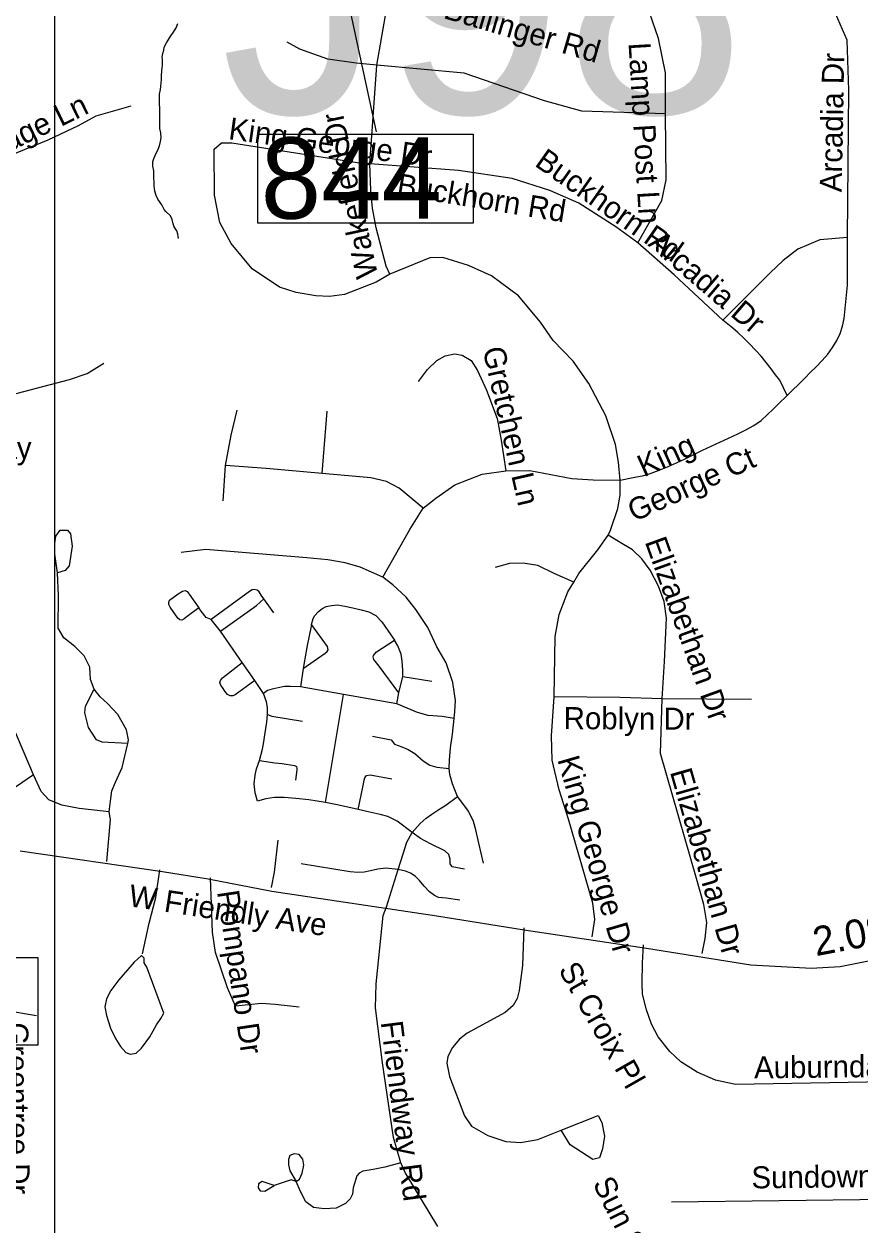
# Model space of a CAD drawing. Extents: x 1662474 to 1856135, y 779280 to 917889.
# Drawn here: x 1730904 to 1734511, y 850807 to 855987 of the extents above; entities that cross this region are included whole.
import ezdxf

# ---------------------------------------------------------------- set-up
doc = ezdxf.new("R2010")
doc.units = 0
for name, color, linetype in [('Exist Hydrographic Creek Single Shore', 7, 'Continuous'), ('Exist Hydrographic Pond Under 1500 Sq Ft', 7, 'Continuous'), ('Exist Road Non-System Structure Non-Sys Other Number Label', 7, 'Continuous'), ('Exist Road Non-System Type 51', 7, 'Continuous'), ('Exist Road Non-System Type 51 Label', 7, 'Continuous'), ('Exist Road Primary Interstate Structure Standard Bridge Number Label', 7, 'Continuous'), ('Exist Road Secondary Mileage Hundredths English Label', 7, 'Continuous'), ('Exist Road Secondary Structure Standard Bridge Number Label', 7, 'Continuous'), ('Exist Road Secondary Type 51 Attributed', 7, 'Continuous'), ('Exist Road Secondary Type 51 Label', 7, 'Continuous'), ('Map Preparation Inset Cut Line', 7, 'Continuous')]:
    doc.layers.add(name, color=color, linetype=linetype)

msp = doc.modelspace()

# ---------------------------------------------------------------- linework, layer by layer
at = {"layer": 'Exist Hydrographic Creek Single Shore'}
msp.add_lwpolyline([(1731571.2, 855061.6), (1731569.8, 855072.1), (1731567.4, 855080.8), (1731563.4, 855095.2), (1731551.9, 855112.1), (1731547.6, 855124.9), (1731543.8, 855144.1), (1731536.6, 855159.6), (1731516.8, 855178.9), (1731509.4, 855186.6), (1731499.6, 855207.1), (1731482, 855231.2), (1731473.9, 855247.4), (1731468.6, 855266.4), (1731466, 855288.9), (1731464.8, 855337.5), (1731464.2, 855354), (1731460.2, 855374.2), (1731459.5, 855392.9), (1731462.9, 855403.4), (1731473.4, 855427), (1731480.5, 855440.6), (1731488.4, 855461.4), (1731493.1, 855481.1), (1731495.5, 855496.6), (1731494.4, 855517.8), (1731490.5, 855536.7), (1731489.9, 855561.9), (1731490.8, 855579.8), (1731490.8, 855610.4), (1731490.5, 855621.2), (1731489.4, 855645.6), (1731488.9, 855659.2), (1731488.9, 855675), (1731488.9, 855684.8), (1731493.1, 855705.4), (1731494.6, 855717.6), (1731496.5, 855735.1), (1731497.5, 855746.4), (1731497.8, 855761.6), (1731499.4, 855787.4), (1731500.8, 855798.4), (1731502, 855809.7), (1731501.8, 855833), (1731501, 855843.8), (1731503.6, 855860.3), (1731506.8, 855875), (1731509.4, 855887.1), (1731518.5, 855906.8), (1731525.6, 855917.2), (1731538.2, 855936.4), (1731549, 855952.7), (1731560.2, 855971.3), (1731568.1, 855990.2)], dxfattribs=at)
at = {"layer": 'Exist Hydrographic Pond Under 1500 Sq Ft'}
msp.add_lwpolyline([(1731507.8, 851720.2), (1731433.9, 851918.7), (1731422.3, 851937.7), (1731422.3, 851957.8), (1731411.7, 851968.4), (1731378.9, 851939.8), (1731313.5, 851863.8), (1731278.6, 851818.4), (1731259.6, 851782.5), (1731253.2, 851747.7), (1731259.6, 851709.7), (1731277.5, 851655.8), (1731298.7, 851610.4), (1731320.8, 851576.6), (1731344.1, 851551.3), (1731362, 851542.8), (1731388.5, 851548.1), (1731411.7, 851569.2), (1731447.6, 851617.8), (1731476.1, 851669.5), (1731494.1, 851698), (1731507.8, 851720.2)], dxfattribs=at)
at = {"layer": 'Exist Road Non-System Type 51'}
for p, q in [((1732397, 855384.2), (1732427.1, 855809.1)), ((1732190.6, 854049), (1732211.6, 854317.9)), ((1731764.1, 853929.9), (1731773.9, 854082.1)), ((1731982.6, 853447.2), (1731939, 853507.1)), ((1731752.6, 853368.8), (1731711.6, 853419.2)), ((1731845.9, 853233.1), (1731752.6, 853368.8)), ((1731899.6, 853155.9), (1731845.9, 853233.1)), ((1732109.4, 853207.6), (1732097.8, 853128.6)), ((1731937.6, 853099.8), (1731899.6, 853155.9)), ((1732521.6, 853102.6), (1732539, 853173.2)), ((1732539, 853173.2), (1732663.9, 853152.8)), ((1732282.9, 853095.2), (1732097.8, 853128.6)), ((1732513.5, 853055.1), (1732521.6, 853102.6)), ((1730945.4, 852748.5), (1730802.5, 853083.4)), ((1732204.9, 852628.9), (1732282.9, 853095.2)), ((1732513.5, 853055.1), (1732282.9, 853095.2)), ((1734042.9, 853074), (1733658.4, 853075.9)), ((1730945.4, 852748.5), (1730760.2, 852622.4)), ((1732468.9, 852178.8), (1732518, 852339.4)), ((1730957.4, 851709.2), (1730821.1, 851731.8)), ((1734936.9, 850919.4), (1733698, 850905.5))]:
    msp.add_line(p, q, dxfattribs=at)
for points in [[(1732427.1, 855809.1), (1732469.4, 856057.2), (1732527.1, 856263.2)], [(1734456.8, 855066.9), (1734463.6, 855702.2), (1734455.5, 855917), (1734376.2, 856102.9), (1734356.2, 856264.5)], [(1733672, 855599.2), (1733672.2, 855777.1), (1733642.6, 855924.9), (1733590.6, 856075)], [(1732427.1, 855809.1), (1732338.1, 855818), (1732215.1, 855835.4), (1732094.4, 855878.4), (1732039.5, 855909.1)], [(1733672, 855599.2), (1733311.6, 855611.8), (1733150.5, 855656.6), (1732803.9, 855775), (1732427.1, 855809.1)], [(1731365.5, 855633.2), (1731213.5, 855589.4), (1731138.5, 855547.4), (1731007.2, 855485.5), (1730770, 855389.2), (1730726.1, 855363.4), (1730679.4, 855327.2), (1730470, 855166.6), (1730362.4, 855122.8), (1730193.9, 855102.9)], [(1733552.1, 855043.5), (1733655.8, 855225.5), (1733675.4, 855315.2), (1733672, 855599.2)], [(1732482.2, 854908.1), (1732424, 854873.4), (1732287, 854820.7), (1732222.4, 854811.2), (1732164.1, 854814.1), (1732078.9, 854829.1), (1732007, 854851.4), (1731889.1, 854931.7), (1731798.6, 855039.9), (1731749.5, 855131.2), (1731726.6, 855249.6), (1731725.1, 855446.7), (1731756.9, 855474.2), (1731800.6, 855475.2), (1732341.6, 855389.4), (1732397, 855384.2)], [(1732482.2, 854908.1), (1732466.9, 854942.2), (1732423, 855108.1), (1732407.2, 855192.6), (1732400.1, 855268.4), (1732397, 855384.2)], [(1733552.1, 855043.5), (1733457.4, 855112.5), (1733297.5, 855214.1), (1733172.6, 855269), (1733011.1, 855321.2), (1732778.4, 855354.8), (1732397, 855384.2)], [(1734456.8, 855066.9), (1734338.1, 855056.7), (1734243.9, 855016.5), (1734180.1, 854967.4), (1734124, 854913.4), (1733919.8, 854709.2)], [(1734196.6, 854384.5), (1734221.9, 854409.9), (1734244.8, 854430.9), (1734275, 854461.5), (1734296.9, 854484.4), (1734321.9, 854508.9), (1734347.9, 854535.7), (1734372.1, 854563.5), (1734393.4, 854592.5), (1734411.9, 854621.9), (1734426.1, 854652.2), (1734436.4, 854684.5), (1734443.8, 854716.5), (1734457.4, 854860.1), (1734456.8, 855066.9)], [(1733919.8, 854709.2), (1733709.4, 854906), (1733552.1, 855043.5)], [(1733477, 854019.7), (1733468.9, 854096.6), (1733456.2, 854172.9), (1733414.6, 854296.6), (1733341.6, 854436.4), (1733273.9, 854533), (1733188.1, 854621.5), (1733133.1, 854700.8), (1733038.4, 854814.4), (1732921.9, 854900.8), (1732822.1, 854945.6), (1732711.1, 854979.5), (1732655.2, 854978.9), (1732482.2, 854908.1)], [(1734196.6, 854384.5), (1734165, 854450.8), (1734146.9, 854473.9), (1734127.6, 854499.2), (1734107.2, 854526.6), (1734085.2, 854554), (1734060.4, 854580.7), (1734034.4, 854607.2), (1734008.6, 854633.2), (1733984.1, 854656.9), (1733963.4, 854674.9), (1733919.8, 854709.2)], [(1732606.1, 854444.6), (1732644.8, 854496.9), (1732685.4, 854536.2), (1732721.9, 854556.4), (1732762.4, 854564.2), (1732794.9, 854559.4), (1732833.5, 854536.4), (1732861.5, 854492.9), (1732900.1, 854407.9), (1732945.8, 854285.2), (1732962.6, 854191.7), (1732983.4, 854059.2)], [(1730435.6, 854296.6), (1730491, 854300.8), (1730562.9, 854313.1), (1731100.9, 854453.8), (1731177.1, 854480), (1731249, 854523.9)], [(1733477, 854019.7), (1733532.4, 854030.4), (1733579.4, 854039.6), (1733609.8, 854049.8), (1733644.5, 854062.9), (1733681.2, 854077.2), (1733719.1, 854094.2), (1733756.5, 854112.2), (1733794.2, 854130.8), (1733831.9, 854148.7), (1733869.4, 854166.6), (1733906.9, 854184), (1733944.2, 854201.4), (1733981.8, 854218.6), (1734018.5, 854236.1), (1734053.1, 854255.4), (1734084.4, 854277.6), (1734111.9, 854302.2), (1734136.8, 854325.2), (1734159, 854348.1), (1734196.6, 854384.5)], [(1731773.9, 854082.1), (1731798.6, 854213.1), (1731823.5, 854320.9)], [(1732190.6, 854049), (1731949, 854070.4), (1731773.9, 854082.1)], [(1732626.1, 853898.7), (1732523, 853985), (1732467.6, 854014.4), (1732400.9, 854028.9), (1732190.6, 854049)], [(1732626.1, 853898.7), (1732681.2, 853942.5), (1732762.6, 853999.7), (1732881.2, 854045.7), (1732983.4, 854059.2)], [(1732983.4, 854059.2), (1733087, 854060.9), (1733268.4, 854026.8), (1733359.9, 854021.5), (1733477, 854019.7)], [(1733425.1, 853782.1), (1733434.2, 853804.2), (1733467, 853897.6), (1733476, 853954.4), (1733477, 854019.7)], [(1732452.6, 853601), (1732568.6, 853806.5), (1732626.1, 853898.7)], [(1731048.1, 853619.2), (1731036.9, 853700.5), (1731036.6, 853745.7), (1731041.9, 853777.7), (1731060.5, 853804.2), (1731091.8, 853803.9), (1731105.1, 853787.7), (1731112, 853734.9), (1731099.6, 853649.9), (1731082.4, 853629.9), (1731048.1, 853619.2)], [(1733276, 853579), (1733298, 853617.6), (1733380.1, 853719.7), (1733425.1, 853782.1)], [(1733658.4, 853075.9), (1733667.9, 853237), (1733676, 853424.7), (1733665.8, 853495.5), (1733642.6, 853562.2), (1733606.4, 853632), (1733569.4, 853680.9), (1733530.4, 853718.6), (1733469.9, 853755.1), (1733425.1, 853782.1)], [(1732452.6, 853601), (1732355, 853644.4), (1732290.1, 853663.2), (1732215.6, 853675.4), (1732124.9, 853684.8), (1731688.9, 853719.9), (1731582, 853707.9)], [(1731351.6, 852884.2), (1731354.8, 852900), (1731346.1, 852943), (1731309.4, 853008.9), (1731264.8, 853056.2), (1731233.2, 853085.2), (1731207.5, 853117.9), (1731191.8, 853159.9), (1731188.6, 853213.4), (1731163.1, 853261.2), (1731123, 853301.9), (1731076, 853339.4), (1731051.1, 853381.1), (1731053.4, 853521.5), (1731048.1, 853619.2)], [(1733276, 853579), (1733191.8, 853617.6), (1733121.9, 853650.9), (1733057.4, 853661.9), (1732999.1, 853660.1), (1732936.6, 853643.5)], [(1732760, 852991.6), (1732762.6, 853021), (1732765.5, 853068.8), (1732754.4, 853147.2), (1732726.1, 853231.2), (1732685.4, 853300.2), (1732646.4, 853384.5), (1732594.9, 853461.4), (1732552.9, 853515.4), (1732495.9, 853568.5), (1732452.6, 853601)], [(1733191.8, 853085.2), (1733196.4, 853345.1), (1733213.1, 853440.2), (1733251, 853537.2), (1733276, 853579)], [(1731658.4, 853468.8), (1731608.6, 853432), (1731595.1, 853421.8), (1731584.6, 853416), (1731576.2, 853417.6), (1731567.6, 853424.1), (1731534.5, 853471.6), (1731528.5, 853483.2), (1731528.5, 853492.1), (1731532.1, 853501.2), (1731569.4, 853529.4), (1731587.9, 853540.2), (1731598.9, 853543.9), (1731608.6, 853539.9), (1731617.1, 853528.1), (1731658.4, 853468.8)], [(1731939, 853507.1), (1731928, 853523.9), (1731918.8, 853537.2), (1731909.6, 853544.9), (1731897.8, 853547.8), (1731888.6, 853545.9), (1731877.1, 853538.6), (1731711.6, 853419.2)], [(1731711.6, 853419.2), (1731689.6, 853426.5), (1731668.1, 853454), (1731658.4, 853468.8)], [(1731752.6, 853368.8), (1731907, 853479.5), (1731939, 853507.1)], [(1732144.2, 853397.6), (1732152.1, 853422.9), (1732159.4, 853435.7), (1732173.1, 853450.9), (1732188.9, 853465.1), (1732208, 853474.2), (1732230.6, 853479.2), (1732256.4, 853481.1), (1732288.9, 853475.9), (1732323.2, 853469.2), (1732358.4, 853460.9), (1732391.8, 853451.9), (1732422.4, 853436.2), (1732447.6, 853408.7), (1732473.4, 853371.4), (1732502.8, 853329.9)], [(1732144.2, 853397.6), (1732133.8, 853340.4), (1732126.4, 853305.8), (1732116.1, 853248.9), (1732109.4, 853207.6)], [(1732109.4, 853207.6), (1732203.6, 853273.5), (1732212.2, 853279.8), (1732215.9, 853287.9), (1732215.4, 853294.8), (1732214.1, 853301.6), (1732144.2, 853397.6)], [(1732521.6, 853102.6), (1732436.6, 853217.9), (1732419.6, 853239.1), (1732413.8, 853245.7), (1732410.1, 853257.2), (1732411.9, 853263.8), (1732425.6, 853278.8), (1732502.8, 853329.9)], [(1732539, 853173.2), (1732539.2, 853200), (1732535.9, 853238.6), (1732531.1, 853269), (1732517.8, 853304.4), (1732502.8, 853329.9)], [(1731899.6, 853155.9), (1731862.4, 853128.6), (1731815.9, 853093.7), (1731805.9, 853088.7), (1731793.9, 853089.8), (1731782, 853094.8), (1731771.2, 853108.7), (1731763.4, 853121), (1731753.9, 853135.4), (1731749.5, 853145.1), (1731752.1, 853155.6), (1731760.5, 853167.2), (1731845.9, 853233.1)], [(1731351.6, 852884.2), (1731241.9, 852889.5), (1731216.4, 852898.7), (1731182.6, 852952.2), (1731166, 853016.2), (1731170, 853044.4), (1731207.5, 853117.9)], [(1732097.8, 853128.6), (1732053.4, 853129.9), (1732028.5, 853129.1), (1732000.9, 853124.4), (1731974.4, 853117.6), (1731955, 853111.5), (1731937.6, 853099.8)], [(1731955.5, 853009.2), (1731955, 853038.6), (1731950.9, 853063), (1731937.6, 853099.8)], [(1732760, 852991.6), (1732708.5, 852999.8), (1732647.6, 853003.7), (1732601.4, 853017.6), (1732558.1, 853035.9), (1732513.5, 853055.1)], [(1733355.2, 852050.2), (1733366.8, 852124.7), (1733358.4, 852195.5), (1733253.4, 852556.9), (1733213.2, 852684.2), (1733183.4, 852811.2), (1733180.4, 852916.5), (1733191.8, 853085.2)], [(1733658.4, 853075.9), (1733475.6, 853082.4), (1733191.8, 853085.2)], [(1733830.2, 851977.2), (1733843.9, 852042.8), (1733851, 852111.2), (1733837.6, 852189.2), (1733806.4, 852301.1), (1733702.1, 852661.2), (1733650, 852840.4), (1733658.4, 853075.9)], [(1731919.9, 852809.7), (1731933.2, 852859), (1731939, 852890.2), (1731943.4, 852920.4), (1731947.4, 852947.8), (1731951.9, 852975.4), (1731955.5, 853009.2)], [(1731955.5, 853009.2), (1731973.6, 853001.9), (1732105.6, 852979.8)], [(1732738.6, 852776.4), (1732740.6, 852812.4), (1732744.5, 852864.9), (1732752.4, 852924.4), (1732760, 852991.6)], [(1732407.2, 852914.7), (1732488.9, 852899.2), (1732503.2, 852881.4), (1732534.5, 852869.9), (1732562.4, 852857.2), (1732590.9, 852839.9), (1732625.9, 852808.7), (1732655.2, 852790.2), (1732685.4, 852781.9), (1732738.6, 852776.4)], [(1731272.1, 852589.5), (1731278.4, 852646.4), (1731283.6, 852679.2), (1731299.1, 852716.5), (1731327.1, 852780.6), (1731351.6, 852884.2)], [(1732204.9, 852628.9), (1732133.8, 852640.9), (1732077.6, 852647), (1732026.6, 852650.7), (1731985.4, 852650.7), (1731947.6, 852645.2), (1731911.4, 852635.4), (1731901.8, 852670.6), (1731897.8, 852709.4), (1731900.9, 852746.7), (1731908, 852773.8), (1731919.9, 852809.7)], [(1731919.9, 852809.7), (1731986.2, 852800.5), (1732017.5, 852796.9), (1732071.2, 852788.7), (1732079.4, 852783.8), (1732081.2, 852775.9), (1732081.8, 852769.5), (1732075.8, 852726)], [(1731272.1, 852589.5), (1731142.6, 852603.2), (1731067.4, 852617.9), (1731011.1, 852640.2), (1730978.4, 852676.9), (1730945.4, 852748.5)], [(1732346.1, 852599.2), (1732366, 852694.8), (1732369.1, 852709.4), (1732371.5, 852724.9), (1732374.6, 852736.2), (1732382, 852745.7), (1732397.2, 852748.9), (1732491.1, 852731.5)], [(1732774.9, 852654.9), (1732763.1, 852683.2), (1732753.4, 852709.4), (1732741.1, 852749.6), (1732738.6, 852776.4)], [(1732578.4, 852500), (1732613, 852539.1), (1732638.8, 852561.4), (1732663.9, 852579), (1732694.6, 852598.9), (1732724.5, 852617.6), (1732774.9, 852654.9)], [(1732886.2, 852367.4), (1732866.2, 852453.2), (1732853.1, 852511), (1732843.1, 852546.4), (1732822.6, 852592.4), (1732802.2, 852618.9), (1732774.9, 852654.9)], [(1731262.1, 852374.5), (1731277.1, 852555.1), (1731272.1, 852589.5)], [(1732346.1, 852599.2), (1732263.1, 852617.1), (1732204.9, 852628.9)], [(1732578.4, 852500), (1732513.8, 852548), (1732474.4, 852568), (1732440.9, 852576.7), (1732389.9, 852588.7), (1732346.1, 852599.2)], [(1732518, 852339.4), (1732540.2, 852407.6), (1732556, 852458.2), (1732578.4, 852500)], [(1732804.4, 852340.9), (1732751.6, 852352), (1732743.1, 852364.6), (1732742.9, 852384.8), (1732737.9, 852404.2), (1732720.4, 852419.9), (1732658.4, 852450.9), (1732615.4, 852474.2), (1732578.4, 852500)], [(1731972.1, 852263), (1731984.4, 852328.9), (1732001.1, 852465.9)], [(1731415.1, 851976.1), (1731444, 852108.9), (1731472.9, 852218.9), (1731489.6, 852338.1)], [(1732518, 852339.4), (1732466, 852346.2), (1732431.1, 852342), (1732399.9, 852333.9), (1732371.5, 852327.9), (1732344.8, 852327), (1732311.1, 852330.7), (1732100.1, 852364.9)], [(1732785.4, 852207.6), (1732726.4, 852216), (1732709.9, 852218.1), (1732693.4, 852219.9), (1732674.9, 852228.4), (1732653.6, 852243.9), (1732630.9, 852267.8), (1732611.1, 852292.1), (1732592.5, 852311.2), (1732572.4, 852324.2), (1732550.5, 852332.5), (1732518, 852339.4)], [(1732091.5, 851745.7), (1731987.9, 851757), (1731929.2, 851761.4), (1731817.1, 851750.9), (1731782.4, 851829.2), (1731730.6, 851982.2), (1731717.1, 852069.2), (1731713.2, 852188.7), (1731708.9, 852303.4)], [(1732529.8, 851074.6), (1732498.4, 851184.2), (1732450.8, 851505.8), (1732421.4, 851743.1), (1732423, 851846.4), (1732454.5, 852141.5), (1732468.9, 852178.8)], [(1733061.2, 852088.4), (1733055.2, 851926.5), (1733041.1, 851817.9), (1733032.1, 851784.2), (1733015.1, 851754.1), (1732980.1, 851723.1), (1732816.1, 851633.6), (1732783.9, 851607.9), (1732752.4, 851572.2), (1732733.5, 851533.4), (1732729, 851505), (1732740.2, 851447.2), (1732805.1, 851276.9), (1732834.5, 851232.9), (1732905.1, 851192.2), (1732983.9, 851166.7), (1733047.1, 851161.9), (1733121.9, 851175.6), (1733221.9, 851215.2)], [(1734946.9, 851429.4), (1733974.1, 851412.9), (1733888.4, 851432), (1733808.5, 851465.4), (1733738.6, 851510.2), (1733690.6, 851554.9), (1733640.8, 851618.4), (1733612.4, 851672.4), (1733589.9, 851734.9), (1733572.9, 851801.9), (1733571.8, 851849.6), (1733572.6, 851936.8), (1733577, 852014.4)], [(1733221.9, 851215.2), (1733381.2, 851279.5), (1733397.2, 851248.6), (1733408.5, 851189.2), (1733400.4, 851134.7), (1733386.8, 851096.1), (1733358.9, 851088.8), (1733260.5, 851152), (1733221.9, 851215.2)], [(1732078.1, 850994), (1732092.8, 851004.5), (1732104.4, 851029.9), (1732111.1, 851064.4), (1732106.6, 851090.4), (1732091.5, 851110.5), (1732070.5, 851114.2), (1732051.6, 851106.9), (1732045.9, 851088.8), (1732045.9, 851066.2), (1732051.6, 851039.9), (1732078.1, 850994)], [(1732529.8, 851074.6), (1732461.2, 851056.4), (1732410.4, 851046.5), (1732366, 851038.4), (1732350.2, 851030.5), (1732340.2, 851018.4), (1732324.2, 850966.4), (1732321.6, 850939.9), (1732312.1, 850918.9), (1732290.9, 850899.2), (1732251.6, 850879.6), (1732199.9, 850875.9), (1732153.1, 850881.9), (1732120.9, 850906.6), (1732097, 850951.5), (1732078.1, 850994)], [(1732690.4, 850800.6), (1732548.9, 851032.4), (1732529.8, 851074.6)], [(1731983.9, 850976.7), (1731932.1, 850994), (1731916.4, 850983.5), (1731915.1, 850966.9), (1731923.8, 850953.4), (1731943.4, 850952), (1731983.9, 850976.7)], [(1732078.1, 850994), (1732056.9, 851001.9), (1731983.9, 850976.7)]]:
    msp.add_lwpolyline(points, dxfattribs=at)
at = {"layer": 'Exist Road Primary Interstate Structure Standard Bridge Number Label'}
msp.add_lwpolyline([(1730965.2, 851959.2), (1730098.7, 851959.2), (1730098.7, 851583.6), (1730965.2, 851583.6)], close=True, dxfattribs=at)
at = {"layer": 'Exist Road Secondary Structure Standard Bridge Number Label'}
msp.add_line((1731344.5, 860525), (1732423.7, 855522.7), dxfattribs=at)
msp.add_lwpolyline([(1731913.2, 855512.2), (1732842.1, 855512.2), (1732842.1, 855128.1), (1731913.2, 855128.1)], close=True, dxfattribs=at)
at = {"layer": 'Exist Road Secondary Type 51 Attributed'}
msp.add_lwpolyline([(1730887.3, 852420.6), (1731501.8, 852330.9), (1731698.9, 852299.6), (1731973.3, 852246.6), (1732685.8, 852140.4), (1733061.8, 852080.2), (1733590.7, 852001.1), (1734040.4, 851928.3), (1734276.2, 851916), (1734301.3, 851914.5), (1734425.2, 851922), (1734540.8, 851944.1), (1734695.9, 851982.1), (1735025.1, 852096.5), (1735431, 852245.3), (1736020.8, 852485.7), (1736642, 852791.1), (1736741, 852830.5), (1736811.6, 852847.7), (1736868.7, 852855.3), (1736941.9, 852854), (1737006.2, 852844.6), (1737380, 852775.4)], dxfattribs=at)
at = {"layer": 'Map Preparation Inset Cut Line'}
for points in [[(1731035.7, 826588.1), (1668486.3, 826588.1), (1668486.3, 870408.9), (1731035.7, 870408.9)], [(1731035.7, 826588.1), (1793585.1, 826588.1), (1793585.1, 870408.9), (1731035.7, 870408.9)]]:
    msp.add_lwpolyline(points, close=True, dxfattribs=at)

# ---------------------------------------------------------------- texts
at = {"layer": 'Exist Road Non-System Structure Non-Sys Other Number Label'}
msp.add_text('J98', height=1049.86, dxfattribs=at).set_placement((1731753.6, 855602.1))
at = {"layer": 'Exist Road Non-System Type 51 Label'}
for s, rotation, p in [('Ballinger Rd', 343.6374, (1732709.8, 856013.7)), ('Lamp Post Ln', 273.3615, (1733512.5, 855905.2)), ('Arcadia Dr', 88.9085, (1734432.3, 855261.1)), ('Carriage Ln', 25.9715, (1730593.4, 855314.3)), ('King George Dr', 352.0128, (1731783.2, 855490.9)), ('Wakefield Dr', 102.2421, (1732432.4, 854901.9)), ('Buckhorn Rd', 324.9246, (1733103.2, 855378.2)), ('Buckhorn Rd', 350.7485, (1732508.8, 855249.7)), ('Arcadia Dr', 319.546, (1733593, 855033.9)), ('Gretchen Ln', 282.8201, (1732882.5, 854584.2)), ('King ', 24.4561, (1733578.7, 854031.4)), ('George Ct', 24.4561, (1733536.6, 853838.5)), ('Elizabethan Dr', 289.8421, (1733581.9, 853754.1)), ('Roblyn Dr', 359.679, (1733232.5, 852945.8)), ('King George Dr', 286.1434, (1733204.9, 852815)), ('Elizabethan Dr', 285.9648, (1733690.7, 852761.7)), ('Pompano Dr', 278.4101, (1731737, 852244.1)), ('St Croix Pl', 299.6684, (1733208, 851907.3)), ('Greentree Dr', 270.509, (1730827.6, 851680.1)), ('Friendway Rd', 277.3406, (1732443.1, 851681.5)), ('Auburndale Dr', 0.6492, (1734054.6, 851438.5)), ('Sundown Dr', 0.6492, (1734043.5, 850964.2)), ('Sun Shadow Ct', 296.5522, (1733356.5, 850985.9))]:
    msp.add_text(s, height=95, rotation=rotation, dxfattribs=at).set_placement(p)
msp.add_text('Valecian Way', height=95, dxfattribs=at).set_placement((1730160.2, 854111.4))
at = {"layer": 'Exist Road Secondary Mileage Hundredths English Label'}
msp.add_text('2.08', height=125, rotation=10.8149, dxfattribs=at).set_placement((1734321.3, 851965.8))
at = {"layer": 'Exist Road Secondary Structure Standard Bridge Number Label'}
msp.add_text('844', height=350, dxfattribs=at).set_placement((1731925.7, 855147.8))
at = {"layer": 'Exist Road Secondary Type 51 Label'}
msp.add_text('W Friendly Ave', height=95, rotation=351.3253, dxfattribs=at).set_placement((1731351.6, 852182.3))

doc.saveas('drawing.dxf')
